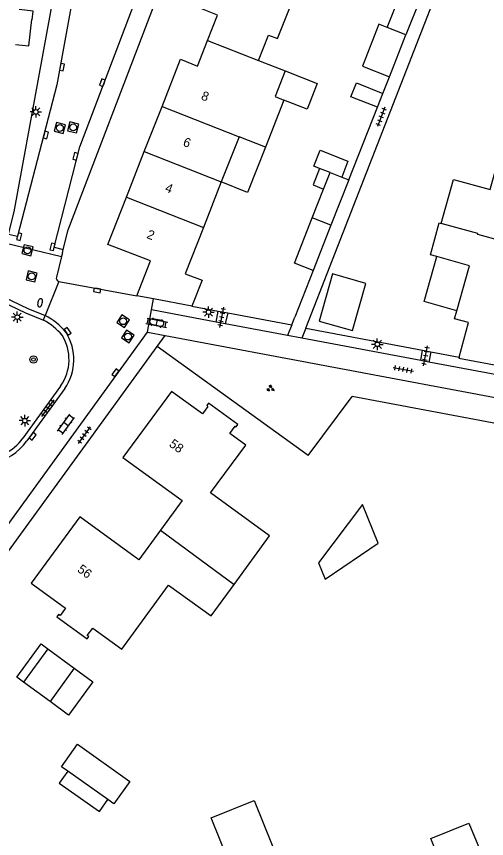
# Model space of a CAD drawing. Extents: x 136000 to 141014, y 402000 to 403500.
# Drawn here: x 139035.6 to 139086.9, y 402237.1 to 402326.9 of the extents above; entities that cross this region are included whole.
import ezdxf

# ---------------------------------------------------------------- set-up
doc = ezdxf.new("R2010")
doc.units = 0
for name, color, linetype in [('gg-afsc-erfafscheiding', 7, 'Continuous'), ('gg-afsc-hekwerk', 7, 'Continuous'), ('gg-afsc-muur', 7, 'Continuous'), ('gg-anno-huisnummerreeks BGT', 7, 'Continuous'), ('gg-bbg-bijgebouw', 7, 'Continuous'), ('gg-bbg-gedigitaliseerde bebouwing', 7, 'Continuous'), ('gg-bbg-gedigitaliseerde bijgebouw', 7, 'Continuous'), ('gg-bbg-hoofdgebouw', 7, 'Continuous'), ('gg-bbg-luifel en loopbrug', 7, 'Continuous'), ('gg-bbg-tussenscheiding', 7, 'Continuous'), ('gg-knt-verharding', 7, 'Continuous'), ('gg-knt-verharding nz', 7, 'Continuous'), ('gt-grn-groengrens', 7, 'Continuous'), ('gt-grn-weggrens', 7, 'Continuous'), ('gt-symb-boom', 7, 'Continuous'), ('gt-symb-brandkraan', 7, 'Continuous'), ('gt-symb-groenvak', 7, 'Continuous'), ('gt-symb-klinker verharding', 7, 'Continuous'), ('gt-symb-kolk', 7, 'Continuous'), ('gt-symb-lichtmast', 7, 'Continuous'), ('gt-symb-rioolschacht', 7, 'Continuous'), ('gt-symb-tegel verharding', 7, 'Continuous')]:
    doc.layers.add(name, color=color, linetype=linetype)

# ---------------------------------------------------------------- blocks, each defined once
blk = doc.blocks.new('gt0-TEG1')
at = {"layer": 'gt-symb-tegel verharding'}
for p, q in [((-1.125, 0), (1.125, 0)), ((-0.9, -0.25), (-0.9, 0.25)), ((-0.45, -0.25), (-0.45, 0.25)), ((0, -0.25), (0, 0.25)), ((0.45, -0.25), (0.45, 0.25)), ((0.9, -0.25), (0.9, 0.25))]:
    blk.add_line(p, q, dxfattribs=at)
blk = doc.blocks.new('gt0-LMAST')
at = {"layer": 'gt-symb-lichtmast'}
for p, q in [((-0.182, 0.173), (-0.447, 0.438)), ((-0.005, 0.246), (-0.005, 0.621)), ((0.172, 0.173), (0.437, 0.438)), ((-0.255, -0.004), (-0.63, -0.004)), ((-0.182, -0.181), (-0.447, -0.446)), ((-0.005, -0.254), (-0.005, -0.629)), ((0.437, -0.446), (0.172, -0.181)), ((0.245, -0.004), (0.62, -0.004))]:
    blk.add_line(p, q, dxfattribs=at)
blk.add_circle((-0.005, -0.004), 0.25, dxfattribs=at)
blk = doc.blocks.new('gt0-KOLK')
at = {"layer": 'gt-symb-kolk'}
blk.add_lwpolyline([(0, 0), (0.375, 0), (0.375, 0.4), (-0.375, 0.4), (-0.375, 0), (0, 0)], dxfattribs=at)
blk = doc.blocks.new('gt0-RS')
at = {"layer": 'gt-symb-rioolschacht'}
blk.add_lwpolyline([(-0.5, -0.5), (0.5, -0.5), (0.5, 0.5), (-0.5, 0.5)], close=True, dxfattribs=at)
blk.add_circle((0, 0), 0.375, dxfattribs=at)
blk = doc.blocks.new('gt0-KL1')
at = {"layer": 'gt-symb-klinker verharding'}
for p, q in [((-1.15, 0.3), (1.15, 0.3)), ((-1, -0.3), (-1, 0.3)), ((-0.5, 0.3), (-0.5, 0.45)), ((0, -0.3), (0, 0.3)), ((0.5, 0.3), (0.5, 0.45)), ((1, -0.3), (1, 0.3)), ((-1.15, -0.3), (1.15, -0.3)), ((-0.5, -0.45), (-0.5, -0.3)), ((0.5, -0.45), (0.5, -0.3))]:
    blk.add_line(p, q, dxfattribs=at)
blk = doc.blocks.new('gt0-BR')
at = {"layer": 'gt-symb-brandkraan'}
for centre, radius, start, end in [((-0.244, 0), 0.206, 107.56694, 252.43307), ((0.599, -2.664), 3, 106.89205, 107.56694), ((0, -0.691), 0.938, 73.10799, 106.89205), ((-0.599, -2.664), 3, 72.43309, 73.10799), ((0.244, 0), 0.206, 287.56695, 72.43309), ((0.599, 2.664), 3, 252.43307, 253.10797), ((0, 0.691), 0.938, 253.10797, 286.89206), ((-0.599, 2.664), 3, 286.89206, 287.56695)]:
    blk.add_arc(centre, radius, start, end, dxfattribs=at)
blk = doc.blocks.new('gt0-GRVAK')
at = {"layer": 'gt-symb-groenvak'}
for p, q in [((-0.11, 0.189), (-0.228, 0.24)), ((-0.182, 0.153), (0.088, 0.153)), ((-0.091, 0.211), (-0.156, 0.322)), ((-0.047, 0.214), (-0.047, 0.393)), ((-0.004, 0.211), (0.061, 0.322)), ((0.015, 0.189), (0.133, 0.24)), ((0.262, -0.052), (0.197, 0.059)), ((0.305, -0.049), (0.305, 0.13)), ((0.349, -0.052), (0.414, 0.059)), ((-0.245, -0.228), (-0.363, -0.177)), ((-0.318, -0.264), (-0.047, -0.264)), ((-0.226, -0.206), (-0.291, -0.095)), ((-0.183, -0.203), (-0.183, -0.024)), ((-0.139, -0.206), (-0.074, -0.095)), ((-0.12, -0.228), (-0.002, -0.177)), ((0.243, -0.074), (0.125, -0.023)), ((0.17, -0.11), (0.441, -0.11)), ((0.368, -0.074), (0.486, -0.023))]:
    blk.add_line(p, q, dxfattribs=at)
blk = doc.blocks.new('gt0-BOOM')
at = {"layer": 'gt-symb-boom'}
for radius in [0.4, 0.2]:
    blk.add_circle((0, 0), radius, dxfattribs=at)

msp = doc.modelspace()

# ---------------------------------------------------------------- linework, layer by layer
at = {"layer": 'gg-afsc-erfafscheiding'}
for p, q in [((139075.596, 402318.529), (139076.31, 402320.344)), ((139071.877, 402309.071), (139075, 402317.013)), ((139040.183, 402297.988), (139048.716, 402296.416)), ((139065.646, 402293.234), (139065.189, 402292.072)), ((139067.172, 402292.861), (139066.746, 402291.779))]:
    msp.add_line(p, q, dxfattribs=at)
at = {"layer": 'gg-afsc-hekwerk'}
msp.add_line((139067.427, 402278.972), (139072.233, 402285.397), dxfattribs=at)
msp.add_lwpolyline([(139112.425, 402276.423), (139107.664, 402278.758), (139072.233, 402285.397)], dxfattribs=at)
at = {"layer": 'gg-afsc-muur'}
for p, q in [((139067.979, 402299.181), (139065.972, 402294.095)), ((139054.713, 402295.283), (139057.613, 402294.74)), ((139057.613, 402294.74), (139058.644, 402294.546)), ((139058.644, 402294.546), (139065.646, 402293.234)), ((139065.646, 402293.234), (139065.972, 402294.095)), ((139067.172, 402292.861), (139067.498, 402293.722)), ((139067.172, 402292.861), (139079.915, 402290.463)), ((139079.915, 402290.463), (139080.847, 402290.287)), ((139080.847, 402290.287), (139083.924, 402289.708))]:
    msp.add_line(p, q, dxfattribs=at)
msp.add_lwpolyline([(139067.498, 402293.722), (139083.332, 402334.348), (139085.377, 402340.769), (139089.677, 402356.385), (139091.22, 402363.539), (139095.95, 402407.782)], dxfattribs=at)
at = {"layer": 'gg-bbg-bijgebouw'}
for p, q in [((139076.065, 402325.743), (139078.015, 402330.69)), ((139080.068, 402329.886), (139078.115, 402324.935)), ((139078.115, 402324.935), (139076.065, 402325.743)), ((139069.121, 402308.078), (139069.83, 402309.878)), ((139071.877, 402309.071), (139069.926, 402304.12)), ((139071.099, 402309.378), (139071.877, 402309.071)), ((139067.877, 402304.923), (139069.121, 402308.078)), ((139069.926, 402304.12), (139067.979, 402299.181))]:
    msp.add_line(p, q, dxfattribs=at)
msp.add_lwpolyline([(139067.979, 402299.181), (139065.931, 402299.988), (139067.877, 402304.923)], dxfattribs=at)
at = {"layer": 'gg-bbg-gedigitaliseerde bebouwing'}
for points in [[(139081.972, 402304.328), (139083.295, 402309.13), (139087.305, 402308.024), (139088.433, 402312.117)], [(139080.782, 402300.9), (139081.743, 402304.391), (139081.972, 402304.328)]]:
    msp.add_lwpolyline(points, dxfattribs=at)
at = {"layer": 'gg-bbg-gedigitaliseerde bijgebouw'}
for p, q in [((139075, 402317.013), (139075.596, 402318.529)), ((139069.83, 402309.878), (139068.674, 402310.333)), ((139038.974, 402257.831), (139036.322, 402254.196)), ((139038.974, 402257.831), (139041.882, 402255.709)), ((139041.882, 402255.709), (139039.23, 402252.074)), ((139039.23, 402252.074), (139036.322, 402254.196)), ((139045.551, 402241.353), (139041.164, 402244.47)), ((139046.213, 402240.883), (139045.551, 402241.353))]:
    msp.add_line(p, q, dxfattribs=at)
for points in [[(139075, 402317.013), (139072.107, 402318.153), (139072.704, 402319.669), (139075.596, 402318.529)], [(139068.674, 402310.333), (139068.044, 402310.582), (139068.726, 402312.313), (139071.782, 402311.109), (139071.099, 402309.378)], [(139068.62, 402293.64), (139072.259, 402292.611), (139073.717, 402297.767), (139070.078, 402298.796), (139068.62, 402293.64)], [(139073.36, 402273.6), (139068.566, 402267.221), (139069.292, 402265.438), (139075.08, 402269.375), (139073.36, 402273.6)], [(139041.164, 402244.47), (139040.481, 402244.954), (139042.219, 402247.4)], [(139042.219, 402247.4), (139047.95, 402243.329), (139046.213, 402240.883)], [(139056.824, 402239.357), (139061.525, 402241.255), (139067.514, 402226.42), (139062.812, 402224.522), (139056.824, 402239.357)], [(139082.338, 402233.395), (139080.829, 402237.099), (139084.997, 402238.796), (139086.505, 402235.091)]]:
    msp.add_lwpolyline(points, dxfattribs=at)
at = {"layer": 'gg-bbg-hoofdgebouw'}
for p, q in [((139062.015, 402322.129), (139064.918, 402320.985)), ((139049.531, 402312.165), (139051.475, 402317.117)), ((139064.787, 402317.79), (139062.764, 402312.655)), ((139059.88, 402313.791), (139057.933, 402308.85)), ((139062.764, 402312.655), (139059.88, 402313.791)), ((139047.582, 402307.201), (139049.531, 402312.165)), ((139057.933, 402308.85), (139055.979, 402303.891)), ((139081.507, 402300.695), (139080.782, 402300.9)), ((139050.55, 402296.069), (139048.716, 402296.416)), ((139054.713, 402295.283), (139050.55, 402296.069)), ((139083.414, 402293.91), (139083.66, 402294.781))]:
    msp.add_line(p, q, dxfattribs=at)
for points in [[(139056.451, 402324.305), (139057.543, 402327.09), (139055.691, 402327.819), (139057.707, 402332.942)], [(139062.015, 402322.129), (139063.115, 402324.903), (139064.092, 402324.519), (139066.111, 402329.66)], [(139035.44, 402323.887), (139036.917, 402323.72), (139037.229, 402326.593), (139037.275, 402326.588), (139037.382, 402327.524), (139035.871, 402327.697)], [(139051.475, 402317.117), (139053.492, 402322.255), (139055.356, 402321.512), (139056.451, 402324.305)], [(139064.918, 402320.985), (139063.81, 402318.175), (139064.787, 402317.79)], [(139048.716, 402296.416), (139050.215, 402300.218), (139045.554, 402302.035), (139047.582, 402307.201)], [(139055.979, 402303.891), (139053.982, 402298.822), (139055.838, 402298.123), (139054.713, 402295.283)], [(139083.66, 402294.781), (139085.05, 402299.693), (139081.507, 402300.695)], [(139083.924, 402289.708), (139084.945, 402293.478), (139083.414, 402293.91)], [(139083.924, 402289.708), (139083.895, 402289.602), (139088.954, 402288.666)], [(139059.351, 402264.879), (139063.205, 402270.166), (139056.749, 402274.873), (139060.627, 402280.102), (139058.866, 402281.353), (139059.458, 402282.159), (139059.571, 402282.076), (139059.76, 402282.335), (139056.557, 402284.67), (139056.368, 402284.413), (139056.481, 402284.33), (139055.883, 402283.528), (139052.514, 402285.969), (139047.2, 402278.725), (139053.647, 402274.038), (139051.293, 402270.808)], [(139051.293, 402270.808), (139048.934, 402267.573), (139042.485, 402272.271), (139037.172, 402265.011), (139040.91, 402262.273), (139040.319, 402261.466), (139040.158, 402261.584), (139039.969, 402261.326), (139043.281, 402258.909), (139043.47, 402259.168), (139043.3, 402259.292), (139043.889, 402260.1), (139047.073, 402257.779), (139052.18, 402264.785), (139056.837, 402261.431), (139059.351, 402264.879)]]:
    msp.add_lwpolyline(points, dxfattribs=at)
at = {"layer": 'gg-bbg-luifel en loopbrug'}
msp.add_line((139076.31, 402320.344), (139078.115, 402324.935), dxfattribs=at)
for points in [[(139076.065, 402325.743), (139075.161, 402326.099), (139073.352, 402321.509), (139076.31, 402320.344)], [(139064.918, 402320.985), (139068.432, 402319.6), (139067.325, 402316.79), (139064.787, 402317.79)], [(139062.764, 402312.655), (139060.817, 402307.714), (139057.933, 402308.85)], [(139068.674, 402310.333), (139067.965, 402308.534), (139069.121, 402308.078)], [(139083.66, 402294.781), (139080.117, 402295.784), (139081.507, 402300.695)], [(139036.322, 402254.196), (139035.595, 402254.727), (139038.247, 402258.362), (139038.974, 402257.831)], [(139041.882, 402255.709), (139043.902, 402254.235), (139041.249, 402250.6), (139039.23, 402252.074)], [(139041.164, 402244.47), (139040.234, 402243.161), (139044.622, 402240.045), (139045.551, 402241.353)]]:
    msp.add_lwpolyline(points, dxfattribs=at)
at = {"layer": 'gg-bbg-tussenscheiding'}
for p, q in [((139056.451, 402324.305), (139062.015, 402322.129)), ((139051.475, 402317.117), (139059.88, 402313.791)), ((139049.531, 402312.165), (139057.933, 402308.85)), ((139069.83, 402309.878), (139071.099, 402309.378)), ((139047.582, 402307.201), (139055.979, 402303.891)), ((139069.926, 402304.12), (139067.877, 402304.923)), ((139051.293, 402270.808), (139059.351, 402264.879))]:
    msp.add_line(p, q, dxfattribs=at)
msp.add_lwpolyline([(139096.591, 402300.202), (139085.954, 402303.126), (139085.982, 402303.223), (139081.972, 402304.328)], dxfattribs=at)
at = {"layer": 'gg-knt-verharding'}
for p, q in [((139040.572, 402301.108), (139040.472, 402300.697)), ((139040.572, 402301.108), (139040.67, 402301.485)), ((139040.472, 402300.697), (139039.927, 402298.448)), ((139050.327, 402294.867), (139050.55, 402296.069)), ((139050.097, 402293.667), (139050.327, 402294.867)), ((139057.388, 402293.539), (139050.327, 402294.867)), ((139057.388, 402293.539), (139057.613, 402294.74)), ((139058.644, 402294.546), (139058.372, 402293.354)), ((139049.86, 402292.448), (139050.097, 402293.667)), ((139058.372, 402293.354), (139057.388, 402293.539)), ((139065.189, 402292.072), (139058.372, 402293.354)), ((139034.538, 402271.271), (139049.86, 402292.448)), ((139050.94, 402290.877), (139051.819, 402292.085)), ((139051.819, 402292.085), (139103.29, 402282.383)), ((139066.746, 402291.779), (139065.189, 402292.072)), ((139079.734, 402289.337), (139066.746, 402291.779)), ((139079.734, 402289.337), (139079.915, 402290.463)), ((139080.847, 402290.287), (139080.62, 402289.17)), ((139080.62, 402289.17), (139079.734, 402289.337)), ((139097.357, 402286.023), (139080.62, 402289.17)), ((139040.378, 402286.55), (139036.269, 402280.858)), ((139040.845, 402286.275), (139036.709, 402280.574))]:
    msp.add_line(p, q, dxfattribs=at)
for points in [[(139034.702, 402303.154), (139035.312, 402305.584), (139039.825, 402330.273), (139040.124, 402333.256), (139040.485, 402338.331), (139040.924, 402341.979), (139041.478, 402345.612), (139041.842, 402347.794), (139042.245, 402349.971), (139042.838, 402352.845), (139043.5, 402355.71), (139046.158, 402363.622), (139063.717, 402408.521), (139065.801, 402416.111)], [(139040.67, 402301.485), (139041.223, 402303.616), (139059.498, 402351.434)], [(139007.332, 402302.058), (139031.107, 402297.518), (139032.353, 402297.138), (139036.785, 402295.017), (139038.689, 402294.259)], [(139007.396, 402301.497), (139031.019, 402296.987), (139032.164, 402296.629), (139036.555, 402294.537), (139038.499, 402293.748)], [(139051.488, 402293.701), (139050.395, 402293.903), (139050.208, 402293.844), (139050.097, 402293.667)], [(139050.097, 402293.667), (139050.143, 402293.44), (139050.319, 402293.32), (139051.345, 402293.099)], [(139000, 402293.302), (139034.39, 402268.117), (139050.94, 402290.877)]]:
    msp.add_lwpolyline(points, dxfattribs=at)
for centre, radius, start, end in [((139040.263, 402298.334), 0.355, 161.22285, 256.97093), ((139035.3, 402287.694), 6.847, 40.10461, 62.14508), ((139035.335, 402287.783), 7.293, 39.30757, 62.61977), ((139051.341, 402293.418), 0.319, 270.77955, 62.49551), ((139036.312, 402289.446), 4.992, 324.53629, 32.18466), ((139036.23, 402289.441), 5.597, 325.55372, 31.95961), ((139031.903, 402283.951), 5.874, 232.86028, 324.90104), ((139031.89, 402283.993), 5.386, 295.67116, 324.40118)]:
    msp.add_arc(centre, radius, start, end, dxfattribs=at)
at = {"layer": 'gg-knt-verharding nz'}
for p, q in [((139034.702, 402303.154), (139035.673, 402302.915)), ((139039.694, 402301.713), (139040.67, 402301.485))]:
    msp.add_line(p, q, dxfattribs=at)
for points in [[(139043.413, 402344.778), (139043.017, 402341.866), (139042.526, 402337.765), (139041.999, 402330.706), (139039.964, 402319.467), (139035.673, 402302.915)], [(139039.694, 402301.713), (139042.5, 402312.703), (139048.546, 402328.627), (139053.126, 402340.58)]]:
    msp.add_lwpolyline(points, dxfattribs=at)
at = {"layer": 'gt-grn-groengrens'}
msp.add_line((139067.427, 402278.972), (139050.94, 402290.877), dxfattribs=at)
at = {"layer": 'gt-grn-weggrens'}
for p, q in [((139034.447, 402302.158), (139040.472, 402300.697)), ((139040.183, 402297.988), (139038.689, 402294.259)), ((139038.499, 402293.748), (139038.689, 402294.259)), ((139049.86, 402292.448), (139051.819, 402292.085))]:
    msp.add_line(p, q, dxfattribs=at)

# ---------------------------------------------------------------- block references
at = {"layer": 'gt-symb-boom', "rotation": 90}
msp.add_blockref('gt0-BOOM', (139037.414, 402289.451), dxfattribs=at)
at = {"layer": 'gt-symb-brandkraan', "rotation": 76.11658196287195}
msp.add_blockref('gt0-BR', (139038.142, 402295.649), dxfattribs=at)
at = {"layer": 'gt-symb-groenvak', "rotation": -15.551724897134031}
msp.add_blockref('gt0-GRVAK', (139063.305, 402286.28), dxfattribs=at)
at = {"layer": 'gt-symb-klinker verharding'}
for p, rotation in [((139050.896, 402293.465), -10.950434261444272), ((139040.967, 402282.374), 54.11588683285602)]:
    msp.add_blockref('gt0-KL1', p, dxfattribs=dict(at, rotation=rotation))
at = {"layer": 'gt-symb-kolk'}
for p, rotation in [((139040.331, 402321.44), -100.19720557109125), ((139045.13, 402319.631), 69.20927472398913), ((139038.573, 402314.04), -104.35578499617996), ((139042.204, 402311.594), 75.75525752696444), ((139035.673, 402302.915), -104.5365092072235), ((139039.695, 402301.717), 75.64421500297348), ((139044.412, 402297.195), 169.39794170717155), ((139040.978, 402292.403), -55.88093715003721), ((139046.541, 402287.891), 53.90943276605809), ((139037.171, 402281.174), -127.6035369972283)]:
    msp.add_blockref('gt0-KOLK', p, dxfattribs=dict(at, rotation=rotation))
at = {"layer": 'gt-symb-lichtmast'}
for p in [(139037.686, 402316.514), (139035.654, 402294.08), (139056.548, 402294.634), (139074.992, 402291.111), (139036.48, 402282.771)]:
    msp.add_blockref('gt0-LMAST', p, dxfattribs=at)
at = {"layer": 'gt-symb-rioolschacht'}
for p, rotation in [((139040.299, 402314.752), 75.69972254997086), ((139041.759, 402314.812), 75.69972254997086), ((139036.761, 402301.391), 75.69972255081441), ((139037.212, 402298.533), 75.69972255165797), ((139047.214, 402293.635), -123.21354028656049), ((139047.74, 402291.958), -123.0863073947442)]:
    msp.add_blockref('gt0-RS', p, dxfattribs=dict(at, rotation=rotation))
at = {"layer": 'gt-symb-tegel verharding'}
for p, rotation in [((139075.402, 402315.978), -111.46106358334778), ((139057.99, 402294.064), 78.7574742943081), ((139080.263, 402289.847), 78.99333582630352), ((139077.831, 402288.37), -10.658361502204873), ((139039.003, 402284.148), 54.19589409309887), ((139042.98, 402281.192), 54.11588683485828)]:
    msp.add_blockref('gt0-TEG1', p, dxfattribs=dict(at, rotation=rotation))

# ---------------------------------------------------------------- texts
at = {"layer": 'gg-anno-huisnummerreeks BGT'}
for s, rotation, p in [('8', 338.6, (139055.661, 402317.898)), ('6', 338.6, (139053.673, 402312.835)), ('4', 338.6, (139051.713, 402307.843)), ('2', 338.6, (139049.713, 402302.748)), ('58', 323.7, (139052.161, 402280.039)), ('56', 323.8, (139042.133, 402266.333))]:
    msp.add_text(s, height=1, rotation=rotation, dxfattribs=at).set_placement(p)

doc.saveas('drawing.dxf')
